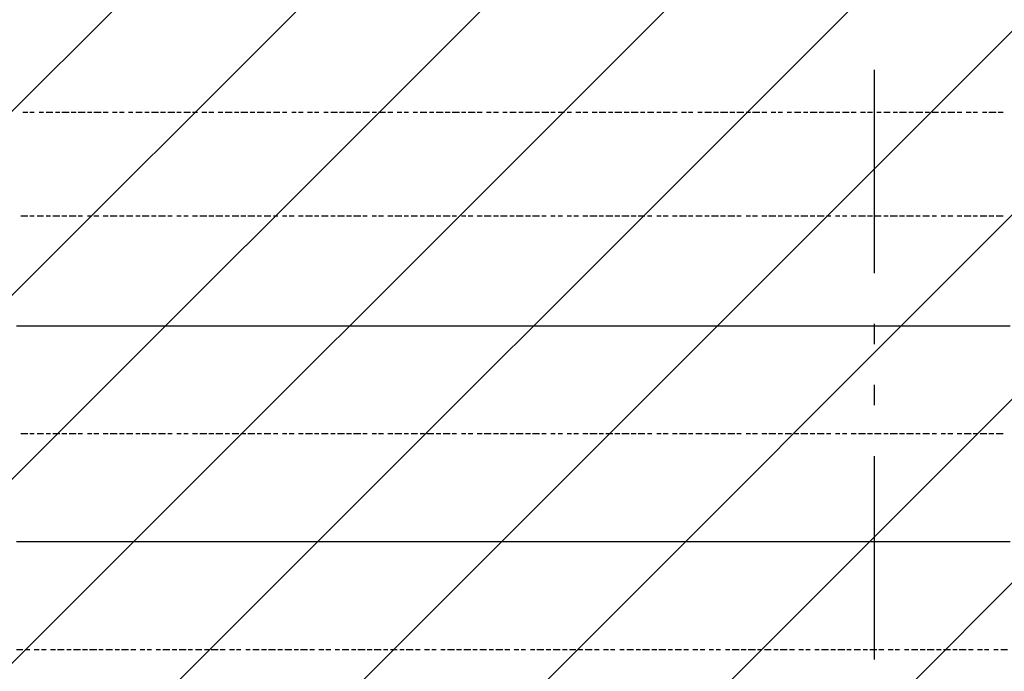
# Model space of a CAD drawing. Extents: x 997 to 109698, y 921 to 94021.
# Tile 497 of 656: x 15122 to 16938, y 48600 to 49802. Entities that reach past the tile are written whole.
import ezdxf

# ---------------------------------------------------------------- set-up
doc = ezdxf.new("R2010")
doc.units = 0
doc.header["$MEASUREMENT"] = 0
for name, color, linetype in [('12', 7, 'CONTINUOUS'), ('28', 7, 'CONTINUOUS'), ('40', 7, 'CONTINUOUS')]:
    doc.layers.add(name, color=color, linetype=linetype)

msp = doc.modelspace()

# ---------------------------------------------------------------- linework, layer by layer
at = {"layer": '12', "color": 1}
for p, q in [((15136.630503, 49630.563401), (15127.630503, 49630.563401)), ((15148.630503, 49630.563401), (15140.630503, 49630.563401)), ((15165.630503, 49630.563401), (15157.630503, 49630.563401)), ((15182.630503, 49630.563401), (15170.630503, 49630.563401)), ((15195.630503, 49630.563401), (15187.630503, 49630.563401)), ((15212.630503, 49630.563401), (15199.630503, 49630.563401)), ((15225.630503, 49630.563401), (15216.630503, 49630.563401)), ((15242.630503, 49630.563401), (15229.630503, 49630.563401)), ((15254.630503, 49630.563401), (15246.630503, 49630.563401)), ((15271.630503, 49630.563401), (15258.630503, 49630.563401)), ((15284.630503, 49630.563401), (15275.630503, 49630.563401)), ((15301.630503, 49630.563401), (15292.630503, 49630.563401)), ((15314.630503, 49630.563401), (15305.630503, 49630.563401)), ((15330.630503, 49630.563401), (15322.630503, 49630.563401)), ((15347.630503, 49630.563401), (15335.630503, 49630.563401)), ((15360.630503, 49630.563401), (15352.630503, 49630.563401)), ((15377.630503, 49630.563401), (15364.630503, 49630.563401)), ((15390.630503, 49630.563401), (15381.630503, 49630.563401)), ((15407.630503, 49630.563401), (15394.630503, 49630.563401)), ((15419.630503, 49630.563401), (15411.630503, 49630.563401)), ((15436.630503, 49630.563401), (15424.630503, 49630.563401)), ((15449.630503, 49630.563401), (15440.630503, 49630.563401)), ((15466.630503, 49630.563401), (15457.630503, 49630.563401)), ((15479.630503, 49630.563401), (15470.630503, 49630.563401)), ((15496.630503, 49630.563401), (15487.630503, 49630.563401)), ((15513.630503, 49630.563401), (15500.630503, 49630.563401)), ((15525.630503, 49630.563401), (15517.630503, 49630.563401)), ((15542.630503, 49630.563401), (15529.630503, 49630.563401)), ((15555.630503, 49630.563401), (15546.630503, 49630.563401)), ((15572.630503, 49630.563401), (15559.630503, 49630.563401)), ((15584.630503, 49630.563401), (15576.630503, 49630.563401)), ((15601.630503, 49630.563401), (15589.630503, 49630.563401)), ((15614.630503, 49630.563401), (15606.630503, 49630.563401)), ((15631.630503, 49630.563401), (15623.630503, 49630.563401)), ((15644.630503, 49630.563401), (15635.630503, 49630.563401)), ((15661.630503, 49630.563401), (15652.630503, 49630.563401)), ((15673.630503, 49630.563401), (15665.630503, 49630.563401)), ((15690.630503, 49630.563401), (15682.630503, 49630.563401)), ((15707.630503, 49630.563401), (15695.630503, 49630.563401)), ((15720.630503, 49630.563401), (15711.630503, 49630.563401)), ((15737.630503, 49630.563401), (15724.630503, 49630.563401)), ((15750.630503, 49630.563401), (15741.630503, 49630.563401)), ((15766.630503, 49630.563401), (15754.630503, 49630.563401)), ((15779.630503, 49630.563401), (15771.630503, 49630.563401)), ((15796.630503, 49630.563401), (15783.630503, 49630.563401)), ((15809.630503, 49630.563401), (15800.630503, 49630.563401)), ((15826.630503, 49630.563401), (15817.630503, 49630.563401)), ((15838.630503, 49630.563401), (15830.630503, 49630.563401)), ((15855.630503, 49630.563401), (15847.630503, 49630.563401)), ((15872.630503, 49630.563401), (15860.630503, 49630.563401)), ((15885.630503, 49630.563401), (15877.630503, 49630.563401)), ((15902.630503, 49630.563401), (15889.630503, 49630.563401)), ((15915.630503, 49630.563401), (15906.630503, 49630.563401)), ((15932.630503, 49630.563401), (15919.630503, 49630.563401)), ((15944.630503, 49630.563401), (15936.630503, 49630.563401)), ((15961.630503, 49630.563401), (15948.630503, 49630.563401)), ((15974.630503, 49630.563401), (15965.630503, 49630.563401)), ((15991.630503, 49630.563401), (15982.630503, 49630.563401)), ((16004.630503, 49630.563401), (15995.630503, 49630.563401)), ((16020.630503, 49630.563401), (16012.630503, 49630.563401)), ((16037.630503, 49630.563401), (16025.630503, 49630.563401)), ((16050.630503, 49630.563401), (16042.630503, 49630.563401)), ((16067.630503, 49630.563401), (16054.630503, 49630.563401)), ((16080.630503, 49630.563401), (16071.630503, 49630.563401)), ((16097.630503, 49630.563401), (16084.630503, 49630.563401)), ((16109.630503, 49630.563401), (16101.630503, 49630.563401)), ((16126.630503, 49630.563401), (16114.630503, 49630.563401)), ((16139.630503, 49630.563401), (16131.630503, 49630.563401)), ((16156.630503, 49630.563401), (16147.630503, 49630.563401)), ((16169.630503, 49630.563401), (16160.630503, 49630.563401)), ((16186.630503, 49630.563401), (16177.630503, 49630.563401)), ((16202.630503, 49630.563401), (16190.630503, 49630.563401)), ((16215.630503, 49630.563401), (16207.630503, 49630.563401)), ((16232.630503, 49630.563401), (16219.630503, 49630.563401)), ((16245.630503, 49630.563401), (16236.630503, 49630.563401)), ((16262.630503, 49630.563401), (16249.630503, 49630.563401)), ((16274.630503, 49630.563401), (16266.630503, 49630.563401)), ((16291.630503, 49630.563401), (16279.630503, 49630.563401)), ((16304.630503, 49630.563401), (16296.630503, 49630.563401)), ((16321.630503, 49630.563401), (16308.630503, 49630.563401)), ((16334.630503, 49630.563401), (16325.630503, 49630.563401)), ((16351.630503, 49630.563401), (16342.630503, 49630.563401)), ((16363.630503, 49630.563401), (16355.630503, 49630.563401)), ((16380.630503, 49630.563401), (16372.630503, 49630.563401)), ((16397.630503, 49630.563401), (16385.630503, 49630.563401)), ((16410.630503, 49630.563401), (16401.630503, 49630.563401)), ((16427.630503, 49630.563401), (16414.630503, 49630.563401)), ((16440.630503, 49630.563401), (16431.630503, 49630.563401)), ((16457.630503, 49630.563401), (16444.630503, 49630.563401)), ((16469.630503, 49630.563401), (16461.630503, 49630.563401)), ((16486.630503, 49630.563401), (16473.630503, 49630.563401)), ((16499.630503, 49630.563401), (16490.630503, 49630.563401)), ((16516.630503, 49630.563401), (16507.630503, 49630.563401)), ((16528.630503, 49630.563401), (16520.630503, 49630.563401)), ((16545.630503, 49630.563401), (16537.630503, 49630.563401)), ((16562.630503, 49630.563401), (16550.630503, 49630.563401)), ((16575.630503, 49630.563401), (16567.630503, 49630.563401)), ((16592.630503, 49630.563401), (16579.630503, 49630.563401)), ((16605.630503, 49630.563401), (16596.630503, 49630.563401)), ((16622.630503, 49630.563401), (16609.630503, 49630.563401)), ((16634.630503, 49630.563401), (16626.630503, 49630.563401)), ((16651.630503, 49630.563401), (16639.630503, 49630.563401)), ((16664.630503, 49630.563401), (16655.630503, 49630.563401)), ((16681.630503, 49630.563401), (16672.630503, 49630.563401)), ((16694.630503, 49630.563401), (16685.630503, 49630.563401)), ((16710.630503, 49630.563401), (16702.630503, 49630.563401)), ((16727.630503, 49630.563401), (16715.630503, 49630.563401)), ((16740.630503, 49630.563401), (16732.630503, 49630.563401)), ((16757.630503, 49630.563401), (16744.630503, 49630.563401)), ((16770.630503, 49630.563401), (16761.630503, 49630.563401)), ((16787.630503, 49630.563401), (16774.630503, 49630.563401)), ((16799.630503, 49630.563401), (16791.630503, 49630.563401)), ((16816.630503, 49630.563401), (16804.630503, 49630.563401)), ((16829.630503, 49630.563401), (16821.630503, 49630.563401)), ((16846.630503, 49630.563401), (16833.630503, 49630.563401)), ((16859.630503, 49630.563401), (16850.630503, 49630.563401)), ((16876.630503, 49630.563401), (16867.630503, 49630.563401)), ((16888.630503, 49630.563401), (16880.630503, 49630.563401)), ((16905.630503, 49630.563401), (16897.630503, 49630.563401)), ((16922.630503, 49630.563401), (16909.630503, 49630.563401)), ((16935.630503, 49630.563401), (16926.630503, 49630.563401)), ((15123.630503, 49440.563401), (15136.630503, 49440.563401)), ((15140.630503, 49440.563401), (15148.630503, 49440.563401)), ((15153.630503, 49440.563401), (15165.630503, 49440.563401)), ((15170.630503, 49440.563401), (15178.630503, 49440.563401)), ((15182.630503, 49440.563401), (15195.630503, 49440.563401)), ((15199.630503, 49440.563401), (15208.630503, 49440.563401)), ((15212.630503, 49440.563401), (15225.630503, 49440.563401)), ((15229.630503, 49440.563401), (15237.630503, 49440.563401)), ((15246.630503, 49440.563401), (15254.630503, 49440.563401)), ((15258.630503, 49440.563401), (15267.630503, 49440.563401)), ((15275.630503, 49440.563401), (15284.630503, 49440.563401)), ((15288.630503, 49440.563401), (15301.630503, 49440.563401)), ((15305.630503, 49440.563401), (15314.630503, 49440.563401)), ((15318.630503, 49440.563401), (15330.630503, 49440.563401)), ((15335.630503, 49440.563401), (15343.630503, 49440.563401)), ((15347.630503, 49440.563401), (15360.630503, 49440.563401)), ((15364.630503, 49440.563401), (15373.630503, 49440.563401)), ((15377.630503, 49440.563401), (15390.630503, 49440.563401)), ((15394.630503, 49440.563401), (15402.630503, 49440.563401)), ((15411.630503, 49440.563401), (15419.630503, 49440.563401)), ((15424.630503, 49440.563401), (15432.630503, 49440.563401)), ((15440.630503, 49440.563401), (15449.630503, 49440.563401)), ((15453.630503, 49440.563401), (15466.630503, 49440.563401)), ((15470.630503, 49440.563401), (15479.630503, 49440.563401)), ((15483.630503, 49440.563401), (15496.630503, 49440.563401)), ((15500.630503, 49440.563401), (15508.630503, 49440.563401)), ((15513.630503, 49440.563401), (15525.630503, 49440.563401)), ((15529.630503, 49440.563401), (15538.630503, 49440.563401)), ((15542.630503, 49440.563401), (15555.630503, 49440.563401)), ((15559.630503, 49440.563401), (15567.630503, 49440.563401)), ((15572.630503, 49440.563401), (15584.630503, 49440.563401)), ((15589.630503, 49440.563401), (15597.630503, 49440.563401)), ((15606.630503, 49440.563401), (15614.630503, 49440.563401)), ((15618.630503, 49440.563401), (15627.630503, 49440.563401)), ((15635.630503, 49440.563401), (15644.630503, 49440.563401)), ((15648.630503, 49440.563401), (15661.630503, 49440.563401)), ((15665.630503, 49440.563401), (15673.630503, 49440.563401)), ((15678.630503, 49440.563401), (15690.630503, 49440.563401)), ((15695.630503, 49440.563401), (15703.630503, 49440.563401)), ((15707.630503, 49440.563401), (15720.630503, 49440.563401)), ((15724.630503, 49440.563401), (15733.630503, 49440.563401)), ((15737.630503, 49440.563401), (15750.630503, 49440.563401)), ((15754.630503, 49440.563401), (15762.630503, 49440.563401)), ((15771.630503, 49440.563401), (15779.630503, 49440.563401)), ((15783.630503, 49440.563401), (15792.630503, 49440.563401)), ((15800.630503, 49440.563401), (15809.630503, 49440.563401)), ((15813.630503, 49440.563401), (15826.630503, 49440.563401)), ((15830.630503, 49440.563401), (15838.630503, 49440.563401)), ((15843.630503, 49440.563401), (15855.630503, 49440.563401)), ((15860.630503, 49440.563401), (15868.630503, 49440.563401)), ((15872.630503, 49440.563401), (15885.630503, 49440.563401)), ((15889.630503, 49440.563401), (15898.630503, 49440.563401)), ((15902.630503, 49440.563401), (15915.630503, 49440.563401)), ((15919.630503, 49440.563401), (15927.630503, 49440.563401)), ((15936.630503, 49440.563401), (15944.630503, 49440.563401)), ((15948.630503, 49440.563401), (15957.630503, 49440.563401)), ((15965.630503, 49440.563401), (15974.630503, 49440.563401)), ((15978.630503, 49440.563401), (15991.630503, 49440.563401)), ((15995.630503, 49440.563401), (16004.630503, 49440.563401)), ((16008.630503, 49440.563401), (16020.630503, 49440.563401)), ((16025.630503, 49440.563401), (16033.630503, 49440.563401)), ((16037.630503, 49440.563401), (16050.630503, 49440.563401)), ((16054.630503, 49440.563401), (16063.630503, 49440.563401)), ((16067.630503, 49440.563401), (16080.630503, 49440.563401)), ((16084.630503, 49440.563401), (16092.630503, 49440.563401)), ((16101.630503, 49440.563401), (16109.630503, 49440.563401)), ((16114.630503, 49440.563401), (16122.630503, 49440.563401)), ((16131.630503, 49440.563401), (16139.630503, 49440.563401)), ((16143.630503, 49440.563401), (16152.630503, 49440.563401)), ((16160.630503, 49440.563401), (16169.630503, 49440.563401)), ((16173.630503, 49440.563401), (16186.630503, 49440.563401)), ((16190.630503, 49440.563401), (16198.630503, 49440.563401)), ((16202.630503, 49440.563401), (16215.630503, 49440.563401)), ((16219.630503, 49440.563401), (16228.630503, 49440.563401)), ((16232.630503, 49440.563401), (16245.630503, 49440.563401)), ((16249.630503, 49440.563401), (16258.630503, 49440.563401)), ((16262.630503, 49440.563401), (16274.630503, 49440.563401)), ((16279.630503, 49440.563401), (16287.630503, 49440.563401)), ((16296.630503, 49440.563401), (16304.630503, 49440.563401)), ((16308.630503, 49440.563401), (16317.630503, 49440.563401)), ((16325.630503, 49440.563401), (16334.630503, 49440.563401)), ((16338.630503, 49440.563401), (16351.630503, 49440.563401)), ((16355.630503, 49440.563401), (16363.630503, 49440.563401)), ((16368.630503, 49440.563401), (16380.630503, 49440.563401)), ((16385.630503, 49440.563401), (16393.630503, 49440.563401)), ((16397.630503, 49440.563401), (16410.630503, 49440.563401)), ((16414.630503, 49440.563401), (16423.630503, 49440.563401)), ((16427.630503, 49440.563401), (16440.630503, 49440.563401)), ((16444.630503, 49440.563401), (16452.630503, 49440.563401)), ((16461.630503, 49440.563401), (16469.630503, 49440.563401)), ((16473.630503, 49440.563401), (16482.630503, 49440.563401)), ((16490.630503, 49440.563401), (16499.630503, 49440.563401)), ((16503.630503, 49440.563401), (16516.630503, 49440.563401)), ((16520.630503, 49440.563401), (16528.630503, 49440.563401)), ((16533.630503, 49440.563401), (16545.630503, 49440.563401)), ((16550.630503, 49440.563401), (16558.630503, 49440.563401)), ((16562.630503, 49440.563401), (16575.630503, 49440.563401)), ((16579.630503, 49440.563401), (16588.630503, 49440.563401)), ((16592.630503, 49440.563401), (16605.630503, 49440.563401)), ((16609.630503, 49440.563401), (16617.630503, 49440.563401)), ((16626.630503, 49440.563401), (16634.630503, 49440.563401)), ((16639.630503, 49440.563401), (16647.630503, 49440.563401)), ((16655.630503, 49440.563401), (16664.630503, 49440.563401)), ((16668.630503, 49440.563401), (16681.630503, 49440.563401)), ((16685.630503, 49440.563401), (16694.630503, 49440.563401)), ((16698.630503, 49440.563401), (16710.630503, 49440.563401)), ((16715.630503, 49440.563401), (16723.630503, 49440.563401)), ((16727.630503, 49440.563401), (16740.630503, 49440.563401)), ((16744.630503, 49440.563401), (16753.630503, 49440.563401)), ((16757.630503, 49440.563401), (16770.630503, 49440.563401)), ((16774.630503, 49440.563401), (16782.630503, 49440.563401)), ((16787.630503, 49440.563401), (16799.630503, 49440.563401)), ((16804.630503, 49440.563401), (16812.630503, 49440.563401)), ((16821.630503, 49440.563401), (16829.630503, 49440.563401)), ((16833.630503, 49440.563401), (16842.630503, 49440.563401)), ((16850.630503, 49440.563401), (16859.630503, 49440.563401)), ((16863.630503, 49440.563401), (16876.630503, 49440.563401)), ((16880.630503, 49440.563401), (16888.630503, 49440.563401)), ((16893.630503, 49440.563401), (16905.630503, 49440.563401)), ((16909.630503, 49440.563401), (16918.630503, 49440.563401)), ((16922.630503, 49440.563401), (16935.630503, 49440.563401)), ((15123.630503, 49038.563401), (15136.630503, 49038.563401)), ((15140.630503, 49038.563401), (15148.630503, 49038.563401)), ((15153.630503, 49038.563401), (15165.630503, 49038.563401)), ((15170.630503, 49038.563401), (15178.630503, 49038.563401)), ((15182.630503, 49038.563401), (15195.630503, 49038.563401)), ((15199.630503, 49038.563401), (15208.630503, 49038.563401)), ((15212.630503, 49038.563401), (15225.630503, 49038.563401)), ((15229.630503, 49038.563401), (15237.630503, 49038.563401)), ((15246.630503, 49038.563401), (15254.630503, 49038.563401)), ((15258.630503, 49038.563401), (15267.630503, 49038.563401)), ((15275.630503, 49038.563401), (15284.630503, 49038.563401)), ((15288.630503, 49038.563401), (15301.630503, 49038.563401)), ((15305.630503, 49038.563401), (15314.630503, 49038.563401)), ((15318.630503, 49038.563401), (15330.630503, 49038.563401)), ((15335.630503, 49038.563401), (15343.630503, 49038.563401)), ((15347.630503, 49038.563401), (15360.630503, 49038.563401)), ((15364.630503, 49038.563401), (15373.630503, 49038.563401)), ((15377.630503, 49038.563401), (15390.630503, 49038.563401)), ((15394.630503, 49038.563401), (15402.630503, 49038.563401)), ((15411.630503, 49038.563401), (15419.630503, 49038.563401)), ((15424.630503, 49038.563401), (15432.630503, 49038.563401)), ((15440.630503, 49038.563401), (15449.630503, 49038.563401)), ((15453.630503, 49038.563401), (15466.630503, 49038.563401)), ((15470.630503, 49038.563401), (15479.630503, 49038.563401)), ((15483.630503, 49038.563401), (15496.630503, 49038.563401)), ((15500.630503, 49038.563401), (15508.630503, 49038.563401)), ((15513.630503, 49038.563401), (15525.630503, 49038.563401)), ((15529.630503, 49038.563401), (15538.630503, 49038.563401)), ((15542.630503, 49038.563401), (15555.630503, 49038.563401)), ((15559.630503, 49038.563401), (15567.630503, 49038.563401)), ((15572.630503, 49038.563401), (15584.630503, 49038.563401)), ((15589.630503, 49038.563401), (15597.630503, 49038.563401)), ((15606.630503, 49038.563401), (15614.630503, 49038.563401)), ((15618.630503, 49038.563401), (15627.630503, 49038.563401)), ((15635.630503, 49038.563401), (15644.630503, 49038.563401)), ((15648.630503, 49038.563401), (15661.630503, 49038.563401)), ((15665.630503, 49038.563401), (15673.630503, 49038.563401)), ((15678.630503, 49038.563401), (15690.630503, 49038.563401)), ((15695.630503, 49038.563401), (15703.630503, 49038.563401)), ((15707.630503, 49038.563401), (15720.630503, 49038.563401)), ((15724.630503, 49038.563401), (15733.630503, 49038.563401)), ((15737.630503, 49038.563401), (15750.630503, 49038.563401)), ((15754.630503, 49038.563401), (15762.630503, 49038.563401)), ((15771.630503, 49038.563401), (15779.630503, 49038.563401)), ((15783.630503, 49038.563401), (15792.630503, 49038.563401)), ((15800.630503, 49038.563401), (15809.630503, 49038.563401)), ((15813.630503, 49038.563401), (15826.630503, 49038.563401)), ((15830.630503, 49038.563401), (15838.630503, 49038.563401)), ((15843.630503, 49038.563401), (15855.630503, 49038.563401)), ((15860.630503, 49038.563401), (15868.630503, 49038.563401)), ((15872.630503, 49038.563401), (15885.630503, 49038.563401)), ((15889.630503, 49038.563401), (15898.630503, 49038.563401)), ((15902.630503, 49038.563401), (15915.630503, 49038.563401)), ((15919.630503, 49038.563401), (15927.630503, 49038.563401)), ((15936.630503, 49038.563401), (15944.630503, 49038.563401)), ((15948.630503, 49038.563401), (15957.630503, 49038.563401)), ((15965.630503, 49038.563401), (15974.630503, 49038.563401)), ((15978.630503, 49038.563401), (15991.630503, 49038.563401)), ((15995.630503, 49038.563401), (16004.630503, 49038.563401)), ((16008.630503, 49038.563401), (16020.630503, 49038.563401)), ((16025.630503, 49038.563401), (16033.630503, 49038.563401)), ((16037.630503, 49038.563401), (16050.630503, 49038.563401)), ((16054.630503, 49038.563401), (16063.630503, 49038.563401)), ((16067.630503, 49038.563401), (16080.630503, 49038.563401)), ((16084.630503, 49038.563401), (16092.630503, 49038.563401)), ((16101.630503, 49038.563401), (16109.630503, 49038.563401)), ((16114.630503, 49038.563401), (16122.630503, 49038.563401)), ((16131.630503, 49038.563401), (16139.630503, 49038.563401)), ((16143.630503, 49038.563401), (16152.630503, 49038.563401)), ((16160.630503, 49038.563401), (16169.630503, 49038.563401)), ((16173.630503, 49038.563401), (16186.630503, 49038.563401)), ((16190.630503, 49038.563401), (16198.630503, 49038.563401)), ((16202.630503, 49038.563401), (16215.630503, 49038.563401)), ((16219.630503, 49038.563401), (16228.630503, 49038.563401)), ((16232.630503, 49038.563401), (16245.630503, 49038.563401)), ((16249.630503, 49038.563401), (16258.630503, 49038.563401)), ((16262.630503, 49038.563401), (16274.630503, 49038.563401)), ((16279.630503, 49038.563401), (16287.630503, 49038.563401)), ((16296.630503, 49038.563401), (16304.630503, 49038.563401)), ((16308.630503, 49038.563401), (16317.630503, 49038.563401)), ((16325.630503, 49038.563401), (16334.630503, 49038.563401)), ((16338.630503, 49038.563401), (16351.630503, 49038.563401)), ((16355.630503, 49038.563401), (16363.630503, 49038.563401)), ((16368.630503, 49038.563401), (16380.630503, 49038.563401)), ((16385.630503, 49038.563401), (16393.630503, 49038.563401)), ((16397.630503, 49038.563401), (16410.630503, 49038.563401)), ((16414.630503, 49038.563401), (16423.630503, 49038.563401)), ((16427.630503, 49038.563401), (16440.630503, 49038.563401)), ((16444.630503, 49038.563401), (16452.630503, 49038.563401)), ((16461.630503, 49038.563401), (16469.630503, 49038.563401)), ((16473.630503, 49038.563401), (16482.630503, 49038.563401)), ((16490.630503, 49038.563401), (16499.630503, 49038.563401)), ((16503.630503, 49038.563401), (16516.630503, 49038.563401)), ((16520.630503, 49038.563401), (16528.630503, 49038.563401)), ((16533.630503, 49038.563401), (16545.630503, 49038.563401)), ((16550.630503, 49038.563401), (16558.630503, 49038.563401)), ((16562.630503, 49038.563401), (16575.630503, 49038.563401)), ((16579.630503, 49038.563401), (16588.630503, 49038.563401)), ((16592.630503, 49038.563401), (16605.630503, 49038.563401)), ((16609.630503, 49038.563401), (16617.630503, 49038.563401)), ((16626.630503, 49038.563401), (16634.630503, 49038.563401)), ((16639.630503, 49038.563401), (16647.630503, 49038.563401)), ((16655.630503, 49038.563401), (16664.630503, 49038.563401)), ((16668.630503, 49038.563401), (16681.630503, 49038.563401)), ((16685.630503, 49038.563401), (16694.630503, 49038.563401)), ((16698.630503, 49038.563401), (16710.630503, 49038.563401)), ((16715.630503, 49038.563401), (16723.630503, 49038.563401)), ((16727.630503, 49038.563401), (16740.630503, 49038.563401)), ((16744.630503, 49038.563401), (16753.630503, 49038.563401)), ((16757.630503, 49038.563401), (16770.630503, 49038.563401)), ((16774.630503, 49038.563401), (16782.630503, 49038.563401)), ((16787.630503, 49038.563401), (16799.630503, 49038.563401)), ((16804.630503, 49038.563401), (16812.630503, 49038.563401)), ((16821.630503, 49038.563401), (16829.630503, 49038.563401)), ((16833.630503, 49038.563401), (16842.630503, 49038.563401)), ((16850.630503, 49038.563401), (16859.630503, 49038.563401)), ((16863.630503, 49038.563401), (16876.630503, 49038.563401)), ((16880.630503, 49038.563401), (16888.630503, 49038.563401)), ((16893.630503, 49038.563401), (16905.630503, 49038.563401)), ((16909.630503, 49038.563401), (16918.630503, 49038.563401)), ((16922.630503, 49038.563401), (16935.630503, 49038.563401)), ((15115.630503, 48640.563401), (15127.630503, 48640.563401)), ((15131.630503, 48640.563401), (15140.630503, 48640.563401)), ((15148.630503, 48640.563401), (15157.630503, 48640.563401)), ((15161.630503, 48640.563401), (15170.630503, 48640.563401)), ((15178.630503, 48640.563401), (15187.630503, 48640.563401)), ((15191.630503, 48640.563401), (15203.630503, 48640.563401)), ((15208.630503, 48640.563401), (15216.630503, 48640.563401)), ((15220.630503, 48640.563401), (15233.630503, 48640.563401)), ((15237.630503, 48640.563401), (15246.630503, 48640.563401)), ((15250.630503, 48640.563401), (15263.630503, 48640.563401)), ((15267.630503, 48640.563401), (15275.630503, 48640.563401)), ((15280.630503, 48640.563401), (15292.630503, 48640.563401)), ((15297.630503, 48640.563401), (15305.630503, 48640.563401)), ((15309.630503, 48640.563401), (15322.630503, 48640.563401)), ((15326.630503, 48640.563401), (15335.630503, 48640.563401)), ((15343.630503, 48640.563401), (15352.630503, 48640.563401)), ((15356.630503, 48640.563401), (15364.630503, 48640.563401)), ((15373.630503, 48640.563401), (15381.630503, 48640.563401)), ((15385.630503, 48640.563401), (15398.630503, 48640.563401)), ((15402.630503, 48640.563401), (15411.630503, 48640.563401)), ((15415.630503, 48640.563401), (15428.630503, 48640.563401)), ((15432.630503, 48640.563401), (15440.630503, 48640.563401)), ((15445.630503, 48640.563401), (15457.630503, 48640.563401)), ((15462.630503, 48640.563401), (15470.630503, 48640.563401)), ((15474.630503, 48640.563401), (15487.630503, 48640.563401)), ((15491.630503, 48640.563401), (15500.630503, 48640.563401)), ((15508.630503, 48640.563401), (15517.630503, 48640.563401)), ((15521.630503, 48640.563401), (15529.630503, 48640.563401)), ((15538.630503, 48640.563401), (15546.630503, 48640.563401)), ((15551.630503, 48640.563401), (15563.630503, 48640.563401)), ((15567.630503, 48640.563401), (15576.630503, 48640.563401)), ((15580.630503, 48640.563401), (15593.630503, 48640.563401)), ((15597.630503, 48640.563401), (15606.630503, 48640.563401)), ((15610.630503, 48640.563401), (15623.630503, 48640.563401)), ((15627.630503, 48640.563401), (15635.630503, 48640.563401)), ((15639.630503, 48640.563401), (15652.630503, 48640.563401)), ((15656.630503, 48640.563401), (15665.630503, 48640.563401)), ((15673.630503, 48640.563401), (15682.630503, 48640.563401)), ((15686.630503, 48640.563401), (15695.630503, 48640.563401)), ((15703.630503, 48640.563401), (15711.630503, 48640.563401)), ((15716.630503, 48640.563401), (15728.630503, 48640.563401)), ((15733.630503, 48640.563401), (15741.630503, 48640.563401)), ((15745.630503, 48640.563401), (15758.630503, 48640.563401)), ((15762.630503, 48640.563401), (15771.630503, 48640.563401)), ((15775.630503, 48640.563401), (15788.630503, 48640.563401)), ((15792.630503, 48640.563401), (15800.630503, 48640.563401)), ((15805.630503, 48640.563401), (15817.630503, 48640.563401)), ((15822.630503, 48640.563401), (15830.630503, 48640.563401)), ((15834.630503, 48640.563401), (15847.630503, 48640.563401)), ((15851.630503, 48640.563401), (15860.630503, 48640.563401)), ((15868.630503, 48640.563401), (15877.630503, 48640.563401)), ((15881.630503, 48640.563401), (15889.630503, 48640.563401)), ((15898.630503, 48640.563401), (15906.630503, 48640.563401)), ((15910.630503, 48640.563401), (15923.630503, 48640.563401)), ((15927.630503, 48640.563401), (15936.630503, 48640.563401)), ((15940.630503, 48640.563401), (15953.630503, 48640.563401)), ((15957.630503, 48640.563401), (15965.630503, 48640.563401)), ((15970.630503, 48640.563401), (15982.630503, 48640.563401)), ((15987.630503, 48640.563401), (15995.630503, 48640.563401)), ((15999.630503, 48640.563401), (16012.630503, 48640.563401)), ((16016.630503, 48640.563401), (16025.630503, 48640.563401)), ((16033.630503, 48640.563401), (16042.630503, 48640.563401)), ((16046.630503, 48640.563401), (16054.630503, 48640.563401)), ((16063.630503, 48640.563401), (16071.630503, 48640.563401)), ((16075.630503, 48640.563401), (16088.630503, 48640.563401)), ((16092.630503, 48640.563401), (16101.630503, 48640.563401)), ((16105.630503, 48640.563401), (16118.630503, 48640.563401)), ((16122.630503, 48640.563401), (16131.630503, 48640.563401)), ((16135.630503, 48640.563401), (16147.630503, 48640.563401)), ((16152.630503, 48640.563401), (16160.630503, 48640.563401)), ((16164.630503, 48640.563401), (16177.630503, 48640.563401)), ((16181.630503, 48640.563401), (16190.630503, 48640.563401)), ((16198.630503, 48640.563401), (16207.630503, 48640.563401)), ((16211.630503, 48640.563401), (16219.630503, 48640.563401)), ((16228.630503, 48640.563401), (16236.630503, 48640.563401)), ((16241.630503, 48640.563401), (16253.630503, 48640.563401)), ((16258.630503, 48640.563401), (16266.630503, 48640.563401)), ((16270.630503, 48640.563401), (16283.630503, 48640.563401)), ((16287.630503, 48640.563401), (16296.630503, 48640.563401)), ((16300.630503, 48640.563401), (16313.630503, 48640.563401)), ((16317.630503, 48640.563401), (16325.630503, 48640.563401)), ((16330.630503, 48640.563401), (16342.630503, 48640.563401)), ((16346.630503, 48640.563401), (16355.630503, 48640.563401)), ((16363.630503, 48640.563401), (16372.630503, 48640.563401)), ((16376.630503, 48640.563401), (16385.630503, 48640.563401)), ((16393.630503, 48640.563401), (16401.630503, 48640.563401)), ((16406.630503, 48640.563401), (16414.630503, 48640.563401)), ((16423.630503, 48640.563401), (16431.630503, 48640.563401)), ((16435.630503, 48640.563401), (16448.630503, 48640.563401)), ((16452.630503, 48640.563401), (16461.630503, 48640.563401)), ((16465.630503, 48640.563401), (16478.630503, 48640.563401)), ((16482.630503, 48640.563401), (16490.630503, 48640.563401)), ((16495.630503, 48640.563401), (16507.630503, 48640.563401)), ((16512.630503, 48640.563401), (16520.630503, 48640.563401)), ((16524.630503, 48640.563401), (16537.630503, 48640.563401)), ((16541.630503, 48640.563401), (16550.630503, 48640.563401)), ((16558.630503, 48640.563401), (16567.630503, 48640.563401)), ((16571.630503, 48640.563401), (16579.630503, 48640.563401)), ((16588.630503, 48640.563401), (16596.630503, 48640.563401)), ((16600.630503, 48640.563401), (16613.630503, 48640.563401)), ((16617.630503, 48640.563401), (16626.630503, 48640.563401)), ((16630.630503, 48640.563401), (16643.630503, 48640.563401)), ((16647.630503, 48640.563401), (16655.630503, 48640.563401)), ((16660.630503, 48640.563401), (16672.630503, 48640.563401)), ((16677.630503, 48640.563401), (16685.630503, 48640.563401)), ((16689.630503, 48640.563401), (16702.630503, 48640.563401)), ((16706.630503, 48640.563401), (16715.630503, 48640.563401)), ((16723.630503, 48640.563401), (16732.630503, 48640.563401)), ((16736.630503, 48640.563401), (16744.630503, 48640.563401)), ((16753.630503, 48640.563401), (16761.630503, 48640.563401)), ((16766.630503, 48640.563401), (16778.630503, 48640.563401)), ((16782.630503, 48640.563401), (16791.630503, 48640.563401)), ((16795.630503, 48640.563401), (16808.630503, 48640.563401)), ((16812.630503, 48640.563401), (16821.630503, 48640.563401)), ((16825.630503, 48640.563401), (16838.630503, 48640.563401)), ((16842.630503, 48640.563401), (16850.630503, 48640.563401)), ((16854.630503, 48640.563401), (16867.630503, 48640.563401)), ((16871.630503, 48640.563401), (16880.630503, 48640.563401)), ((16888.630503, 48640.563401), (16897.630503, 48640.563401)), ((16901.630503, 48640.563401), (16909.630503, 48640.563401)), ((16918.630503, 48640.563401), (16926.630503, 48640.563401)), ((16931.630503, 48640.563401), (16943.630503, 48640.563401))]:
    msp.add_line(p, q, dxfattribs=at)
at = {"layer": '12', "color": 5}
for p, q in [((15115.630503, 49237.563401), (15127.630503, 49237.563401)), ((15127.630503, 49237.563401), (15136.630503, 49237.563401)), ((15136.630503, 49237.563401), (15148.630503, 49237.563401)), ((15148.630503, 49237.563401), (15157.630503, 49237.563401)), ((15157.630503, 49237.563401), (15165.630503, 49237.563401)), ((15165.630503, 49237.563401), (15178.630503, 49237.563401)), ((15178.630503, 49237.563401), (15187.630503, 49237.563401)), ((15187.630503, 49237.563401), (15195.630503, 49237.563401)), ((15195.630503, 49237.563401), (15208.630503, 49237.563401)), ((15208.630503, 49237.563401), (15216.630503, 49237.563401)), ((15216.630503, 49237.563401), (15225.630503, 49237.563401)), ((15225.630503, 49237.563401), (15237.630503, 49237.563401)), ((15237.630503, 49237.563401), (15246.630503, 49237.563401)), ((15246.630503, 49237.563401), (15254.630503, 49237.563401)), ((15254.630503, 49237.563401), (15267.630503, 49237.563401)), ((15267.630503, 49237.563401), (15275.630503, 49237.563401)), ((15275.630503, 49237.563401), (15288.630503, 49237.563401)), ((15288.630503, 49237.563401), (15297.630503, 49237.563401)), ((15297.630503, 49237.563401), (15305.630503, 49237.563401)), ((15305.630503, 49237.563401), (15318.630503, 49237.563401)), ((15318.630503, 49237.563401), (15326.630503, 49237.563401)), ((15326.630503, 49237.563401), (15335.630503, 49237.563401)), ((15335.630503, 49237.563401), (15347.630503, 49237.563401)), ((15347.630503, 49237.563401), (15356.630503, 49237.563401)), ((15356.630503, 49237.563401), (15364.630503, 49237.563401)), ((15364.630503, 49237.563401), (15377.630503, 49237.563401)), ((15377.630503, 49237.563401), (15385.630503, 49237.563401)), ((15385.630503, 49237.563401), (15398.630503, 49237.563401)), ((15398.630503, 49237.563401), (15407.630503, 49237.563401)), ((15407.630503, 49237.563401), (15415.630503, 49237.563401)), ((15415.630503, 49237.563401), (15428.630503, 49237.563401)), ((15428.630503, 49237.563401), (15436.630503, 49237.563401)), ((15436.630503, 49237.563401), (15445.630503, 49237.563401)), ((15445.630503, 49237.563401), (15457.630503, 49237.563401)), ((15457.630503, 49237.563401), (15466.630503, 49237.563401)), ((15466.630503, 49237.563401), (15474.630503, 49237.563401)), ((15474.630503, 49237.563401), (15487.630503, 49237.563401)), ((15487.630503, 49237.563401), (15496.630503, 49237.563401)), ((15496.630503, 49237.563401), (15508.630503, 49237.563401)), ((15508.630503, 49237.563401), (15517.630503, 49237.563401)), ((15517.630503, 49237.563401), (15525.630503, 49237.563401)), ((15525.630503, 49237.563401), (15538.630503, 49237.563401)), ((15538.630503, 49237.563401), (15546.630503, 49237.563401)), ((15546.630503, 49237.563401), (15555.630503, 49237.563401)), ((15555.630503, 49237.563401), (15567.630503, 49237.563401)), ((15567.630503, 49237.563401), (15576.630503, 49237.563401)), ((15576.630503, 49237.563401), (15584.630503, 49237.563401)), ((15584.630503, 49237.563401), (15597.630503, 49237.563401)), ((15597.630503, 49237.563401), (15606.630503, 49237.563401)), ((15606.630503, 49237.563401), (15618.630503, 49237.563401)), ((15618.630503, 49237.563401), (15627.630503, 49237.563401)), ((15627.630503, 49237.563401), (15635.630503, 49237.563401)), ((15635.630503, 49237.563401), (15648.630503, 49237.563401)), ((15648.630503, 49237.563401), (15656.630503, 49237.563401)), ((15656.630503, 49237.563401), (15665.630503, 49237.563401)), ((15665.630503, 49237.563401), (15678.630503, 49237.563401)), ((15678.630503, 49237.563401), (15686.630503, 49237.563401)), ((15686.630503, 49237.563401), (15695.630503, 49237.563401)), ((15695.630503, 49237.563401), (15707.630503, 49237.563401)), ((15707.630503, 49237.563401), (15716.630503, 49237.563401)), ((15716.630503, 49237.563401), (15728.630503, 49237.563401)), ((15728.630503, 49237.563401), (15737.630503, 49237.563401)), ((15737.630503, 49237.563401), (15745.630503, 49237.563401)), ((15745.630503, 49237.563401), (15758.630503, 49237.563401)), ((15758.630503, 49237.563401), (15766.630503, 49237.563401)), ((15766.630503, 49237.563401), (15775.630503, 49237.563401)), ((15775.630503, 49237.563401), (15788.630503, 49237.563401)), ((15788.630503, 49237.563401), (15796.630503, 49237.563401)), ((15796.630503, 49237.563401), (15805.630503, 49237.563401)), ((15805.630503, 49237.563401), (15817.630503, 49237.563401)), ((15817.630503, 49237.563401), (15826.630503, 49237.563401)), ((15826.630503, 49237.563401), (15834.630503, 49237.563401)), ((15834.630503, 49237.563401), (15847.630503, 49237.563401)), ((15847.630503, 49237.563401), (15855.630503, 49237.563401)), ((15855.630503, 49237.563401), (15868.630503, 49237.563401)), ((15868.630503, 49237.563401), (15877.630503, 49237.563401)), ((15877.630503, 49237.563401), (15885.630503, 49237.563401)), ((15885.630503, 49237.563401), (15898.630503, 49237.563401)), ((15898.630503, 49237.563401), (15906.630503, 49237.563401)), ((15906.630503, 49237.563401), (15915.630503, 49237.563401)), ((15915.630503, 49237.563401), (15927.630503, 49237.563401)), ((15927.630503, 49237.563401), (15936.630503, 49237.563401)), ((15936.630503, 49237.563401), (15944.630503, 49237.563401)), ((15944.630503, 49237.563401), (15957.630503, 49237.563401)), ((15957.630503, 49237.563401), (15965.630503, 49237.563401)), ((15965.630503, 49237.563401), (15978.630503, 49237.563401)), ((15978.630503, 49237.563401), (15987.630503, 49237.563401)), ((15987.630503, 49237.563401), (15995.630503, 49237.563401)), ((15995.630503, 49237.563401), (16008.630503, 49237.563401)), ((16008.630503, 49237.563401), (16016.630503, 49237.563401)), ((16016.630503, 49237.563401), (16025.630503, 49237.563401)), ((16025.630503, 49237.563401), (16037.630503, 49237.563401)), ((16037.630503, 49237.563401), (16046.630503, 49237.563401)), ((16046.630503, 49237.563401), (16054.630503, 49237.563401)), ((16054.630503, 49237.563401), (16067.630503, 49237.563401)), ((16067.630503, 49237.563401), (16075.630503, 49237.563401)), ((16075.630503, 49237.563401), (16088.630503, 49237.563401)), ((16088.630503, 49237.563401), (16097.630503, 49237.563401)), ((16097.630503, 49237.563401), (16105.630503, 49237.563401)), ((16105.630503, 49237.563401), (16118.630503, 49237.563401)), ((16118.630503, 49237.563401), (16126.630503, 49237.563401)), ((16126.630503, 49237.563401), (16135.630503, 49237.563401)), ((16135.630503, 49237.563401), (16147.630503, 49237.563401)), ((16147.630503, 49237.563401), (16156.630503, 49237.563401)), ((16156.630503, 49237.563401), (16164.630503, 49237.563401)), ((16164.630503, 49237.563401), (16177.630503, 49237.563401)), ((16177.630503, 49237.563401), (16186.630503, 49237.563401)), ((16186.630503, 49237.563401), (16198.630503, 49237.563401)), ((16198.630503, 49237.563401), (16207.630503, 49237.563401)), ((16207.630503, 49237.563401), (16215.630503, 49237.563401)), ((16215.630503, 49237.563401), (16228.630503, 49237.563401)), ((16228.630503, 49237.563401), (16236.630503, 49237.563401)), ((16236.630503, 49237.563401), (16245.630503, 49237.563401)), ((16245.630503, 49237.563401), (16258.630503, 49237.563401)), ((16258.630503, 49237.563401), (16266.630503, 49237.563401)), ((16266.630503, 49237.563401), (16274.630503, 49237.563401)), ((16274.630503, 49237.563401), (16287.630503, 49237.563401)), ((16287.630503, 49237.563401), (16296.630503, 49237.563401)), ((16296.630503, 49237.563401), (16308.630503, 49237.563401)), ((16308.630503, 49237.563401), (16317.630503, 49237.563401)), ((16317.630503, 49237.563401), (16325.630503, 49237.563401)), ((16325.630503, 49237.563401), (16338.630503, 49237.563401)), ((16338.630503, 49237.563401), (16346.630503, 49237.563401)), ((16346.630503, 49237.563401), (16355.630503, 49237.563401)), ((16355.630503, 49237.563401), (16368.630503, 49237.563401)), ((16368.630503, 49237.563401), (16376.630503, 49237.563401)), ((16376.630503, 49237.563401), (16385.630503, 49237.563401)), ((16385.630503, 49237.563401), (16397.630503, 49237.563401)), ((16397.630503, 49237.563401), (16406.630503, 49237.563401)), ((16406.630503, 49237.563401), (16414.630503, 49237.563401)), ((16414.630503, 49237.563401), (16427.630503, 49237.563401)), ((16427.630503, 49237.563401), (16435.630503, 49237.563401)), ((16435.630503, 49237.563401), (16448.630503, 49237.563401)), ((16448.630503, 49237.563401), (16457.630503, 49237.563401)), ((16457.630503, 49237.563401), (16465.630503, 49237.563401)), ((16465.630503, 49237.563401), (16478.630503, 49237.563401)), ((16478.630503, 49237.563401), (16486.630503, 49237.563401)), ((16486.630503, 49237.563401), (16495.630503, 49237.563401)), ((16495.630503, 49237.563401), (16507.630503, 49237.563401)), ((16507.630503, 49237.563401), (16516.630503, 49237.563401)), ((16516.630503, 49237.563401), (16524.630503, 49237.563401)), ((16524.630503, 49237.563401), (16537.630503, 49237.563401)), ((16537.630503, 49237.563401), (16545.630503, 49237.563401)), ((16545.630503, 49237.563401), (16558.630503, 49237.563401)), ((16558.630503, 49237.563401), (16567.630503, 49237.563401)), ((16567.630503, 49237.563401), (16575.630503, 49237.563401)), ((16575.630503, 49237.563401), (16588.630503, 49237.563401)), ((16588.630503, 49237.563401), (16596.630503, 49237.563401)), ((16596.630503, 49237.563401), (16605.630503, 49237.563401)), ((16605.630503, 49237.563401), (16617.630503, 49237.563401)), ((16617.630503, 49237.563401), (16626.630503, 49237.563401)), ((16626.630503, 49237.563401), (16634.630503, 49237.563401)), ((16634.630503, 49237.563401), (16647.630503, 49237.563401)), ((16647.630503, 49237.563401), (16655.630503, 49237.563401)), ((16655.630503, 49237.563401), (16668.630503, 49237.563401)), ((16668.630503, 49237.563401), (16677.630503, 49237.563401)), ((16677.630503, 49237.563401), (16685.630503, 49237.563401)), ((16685.630503, 49237.563401), (16698.630503, 49237.563401)), ((16698.630503, 49237.563401), (16706.630503, 49237.563401)), ((16706.630503, 49237.563401), (16715.630503, 49237.563401)), ((16715.630503, 49237.563401), (16727.630503, 49237.563401)), ((16727.630503, 49237.563401), (16736.630503, 49237.563401)), ((16736.630503, 49237.563401), (16744.630503, 49237.563401)), ((16744.630503, 49237.563401), (16757.630503, 49237.563401)), ((16757.630503, 49237.563401), (16766.630503, 49237.563401)), ((16766.630503, 49237.563401), (16778.630503, 49237.563401)), ((16778.630503, 49237.563401), (16787.630503, 49237.563401)), ((16787.630503, 49237.563401), (16795.630503, 49237.563401)), ((16795.630503, 49237.563401), (16808.630503, 49237.563401)), ((16808.630503, 49237.563401), (16816.630503, 49237.563401)), ((16816.630503, 49237.563401), (16825.630503, 49237.563401)), ((16825.630503, 49237.563401), (16838.630503, 49237.563401)), ((16838.630503, 49237.563401), (16846.630503, 49237.563401)), ((16846.630503, 49237.563401), (16854.630503, 49237.563401)), ((16854.630503, 49237.563401), (16867.630503, 49237.563401)), ((16867.630503, 49237.563401), (16876.630503, 49237.563401)), ((16876.630503, 49237.563401), (16888.630503, 49237.563401)), ((16888.630503, 49237.563401), (16897.630503, 49237.563401)), ((16897.630503, 49237.563401), (16905.630503, 49237.563401)), ((16905.630503, 49237.563401), (16918.630503, 49237.563401)), ((16918.630503, 49237.563401), (16926.630503, 49237.563401)), ((16926.630503, 49237.563401), (16935.630503, 49237.563401)), ((16935.630503, 49237.563401), (16948.630503, 49237.563401)), ((15115.630503, 48839.563401), (15127.630503, 48839.563401)), ((15127.630503, 48839.563401), (15136.630503, 48839.563401)), ((15136.630503, 48839.563401), (15148.630503, 48839.563401)), ((15148.630503, 48839.563401), (15157.630503, 48839.563401)), ((15157.630503, 48839.563401), (15165.630503, 48839.563401)), ((15165.630503, 48839.563401), (15178.630503, 48839.563401)), ((15178.630503, 48839.563401), (15187.630503, 48839.563401)), ((15187.630503, 48839.563401), (15195.630503, 48839.563401)), ((15195.630503, 48839.563401), (15208.630503, 48839.563401)), ((15208.630503, 48839.563401), (15216.630503, 48839.563401)), ((15216.630503, 48839.563401), (15225.630503, 48839.563401)), ((15225.630503, 48839.563401), (15237.630503, 48839.563401)), ((15237.630503, 48839.563401), (15246.630503, 48839.563401)), ((15246.630503, 48839.563401), (15254.630503, 48839.563401)), ((15254.630503, 48839.563401), (15267.630503, 48839.563401)), ((15267.630503, 48839.563401), (15275.630503, 48839.563401)), ((15275.630503, 48839.563401), (15288.630503, 48839.563401)), ((15288.630503, 48839.563401), (15297.630503, 48839.563401)), ((15297.630503, 48839.563401), (15305.630503, 48839.563401)), ((15305.630503, 48839.563401), (15318.630503, 48839.563401)), ((15318.630503, 48839.563401), (15326.630503, 48839.563401)), ((15326.630503, 48839.563401), (15335.630503, 48839.563401)), ((15335.630503, 48839.563401), (15347.630503, 48839.563401)), ((15347.630503, 48839.563401), (15356.630503, 48839.563401)), ((15356.630503, 48839.563401), (15364.630503, 48839.563401)), ((15364.630503, 48839.563401), (15377.630503, 48839.563401)), ((15377.630503, 48839.563401), (15385.630503, 48839.563401)), ((15385.630503, 48839.563401), (15398.630503, 48839.563401)), ((15398.630503, 48839.563401), (15407.630503, 48839.563401)), ((15407.630503, 48839.563401), (15415.630503, 48839.563401)), ((15415.630503, 48839.563401), (15428.630503, 48839.563401)), ((15428.630503, 48839.563401), (15436.630503, 48839.563401)), ((15436.630503, 48839.563401), (15445.630503, 48839.563401)), ((15445.630503, 48839.563401), (15457.630503, 48839.563401)), ((15457.630503, 48839.563401), (15466.630503, 48839.563401)), ((15466.630503, 48839.563401), (15474.630503, 48839.563401)), ((15474.630503, 48839.563401), (15487.630503, 48839.563401)), ((15487.630503, 48839.563401), (15496.630503, 48839.563401)), ((15496.630503, 48839.563401), (15508.630503, 48839.563401)), ((15508.630503, 48839.563401), (15517.630503, 48839.563401)), ((15517.630503, 48839.563401), (15525.630503, 48839.563401)), ((15525.630503, 48839.563401), (15538.630503, 48839.563401)), ((15538.630503, 48839.563401), (15546.630503, 48839.563401)), ((15546.630503, 48839.563401), (15555.630503, 48839.563401)), ((15555.630503, 48839.563401), (15567.630503, 48839.563401)), ((15567.630503, 48839.563401), (15576.630503, 48839.563401)), ((15576.630503, 48839.563401), (15584.630503, 48839.563401)), ((15584.630503, 48839.563401), (15597.630503, 48839.563401)), ((15597.630503, 48839.563401), (15606.630503, 48839.563401)), ((15606.630503, 48839.563401), (15618.630503, 48839.563401)), ((15618.630503, 48839.563401), (15627.630503, 48839.563401)), ((15627.630503, 48839.563401), (15635.630503, 48839.563401)), ((15635.630503, 48839.563401), (15648.630503, 48839.563401)), ((15648.630503, 48839.563401), (15656.630503, 48839.563401)), ((15656.630503, 48839.563401), (15665.630503, 48839.563401)), ((15665.630503, 48839.563401), (15678.630503, 48839.563401)), ((15678.630503, 48839.563401), (15686.630503, 48839.563401)), ((15686.630503, 48839.563401), (15695.630503, 48839.563401)), ((15695.630503, 48839.563401), (15707.630503, 48839.563401)), ((15707.630503, 48839.563401), (15716.630503, 48839.563401)), ((15716.630503, 48839.563401), (15728.630503, 48839.563401)), ((15728.630503, 48839.563401), (15737.630503, 48839.563401)), ((15737.630503, 48839.563401), (15745.630503, 48839.563401)), ((15745.630503, 48839.563401), (15758.630503, 48839.563401)), ((15758.630503, 48839.563401), (15766.630503, 48839.563401)), ((15766.630503, 48839.563401), (15775.630503, 48839.563401)), ((15775.630503, 48839.563401), (15788.630503, 48839.563401)), ((15788.630503, 48839.563401), (15796.630503, 48839.563401)), ((15796.630503, 48839.563401), (15805.630503, 48839.563401)), ((15805.630503, 48839.563401), (15817.630503, 48839.563401)), ((15817.630503, 48839.563401), (15826.630503, 48839.563401)), ((15826.630503, 48839.563401), (15834.630503, 48839.563401)), ((15834.630503, 48839.563401), (15847.630503, 48839.563401)), ((15847.630503, 48839.563401), (15855.630503, 48839.563401)), ((15855.630503, 48839.563401), (15868.630503, 48839.563401)), ((15868.630503, 48839.563401), (15877.630503, 48839.563401)), ((15877.630503, 48839.563401), (15885.630503, 48839.563401)), ((15885.630503, 48839.563401), (15898.630503, 48839.563401)), ((15898.630503, 48839.563401), (15906.630503, 48839.563401)), ((15906.630503, 48839.563401), (15915.630503, 48839.563401)), ((15915.630503, 48839.563401), (15927.630503, 48839.563401)), ((15927.630503, 48839.563401), (15936.630503, 48839.563401)), ((15936.630503, 48839.563401), (15944.630503, 48839.563401)), ((15944.630503, 48839.563401), (15957.630503, 48839.563401)), ((15957.630503, 48839.563401), (15965.630503, 48839.563401)), ((15965.630503, 48839.563401), (15978.630503, 48839.563401)), ((15978.630503, 48839.563401), (15987.630503, 48839.563401)), ((15987.630503, 48839.563401), (15995.630503, 48839.563401)), ((15995.630503, 48839.563401), (16008.630503, 48839.563401)), ((16008.630503, 48839.563401), (16016.630503, 48839.563401)), ((16016.630503, 48839.563401), (16025.630503, 48839.563401)), ((16025.630503, 48839.563401), (16037.630503, 48839.563401)), ((16037.630503, 48839.563401), (16046.630503, 48839.563401)), ((16046.630503, 48839.563401), (16054.630503, 48839.563401)), ((16054.630503, 48839.563401), (16067.630503, 48839.563401)), ((16067.630503, 48839.563401), (16075.630503, 48839.563401)), ((16075.630503, 48839.563401), (16088.630503, 48839.563401)), ((16088.630503, 48839.563401), (16097.630503, 48839.563401)), ((16097.630503, 48839.563401), (16105.630503, 48839.563401)), ((16105.630503, 48839.563401), (16118.630503, 48839.563401)), ((16118.630503, 48839.563401), (16126.630503, 48839.563401)), ((16126.630503, 48839.563401), (16135.630503, 48839.563401)), ((16135.630503, 48839.563401), (16147.630503, 48839.563401)), ((16147.630503, 48839.563401), (16156.630503, 48839.563401)), ((16156.630503, 48839.563401), (16164.630503, 48839.563401)), ((16164.630503, 48839.563401), (16177.630503, 48839.563401)), ((16177.630503, 48839.563401), (16186.630503, 48839.563401)), ((16186.630503, 48839.563401), (16198.630503, 48839.563401)), ((16198.630503, 48839.563401), (16207.630503, 48839.563401)), ((16207.630503, 48839.563401), (16215.630503, 48839.563401)), ((16215.630503, 48839.563401), (16228.630503, 48839.563401)), ((16228.630503, 48839.563401), (16236.630503, 48839.563401)), ((16236.630503, 48839.563401), (16245.630503, 48839.563401)), ((16245.630503, 48839.563401), (16258.630503, 48839.563401)), ((16258.630503, 48839.563401), (16266.630503, 48839.563401)), ((16266.630503, 48839.563401), (16274.630503, 48839.563401)), ((16274.630503, 48839.563401), (16287.630503, 48839.563401)), ((16287.630503, 48839.563401), (16296.630503, 48839.563401)), ((16296.630503, 48839.563401), (16308.630503, 48839.563401)), ((16308.630503, 48839.563401), (16317.630503, 48839.563401)), ((16317.630503, 48839.563401), (16325.630503, 48839.563401)), ((16325.630503, 48839.563401), (16338.630503, 48839.563401)), ((16338.630503, 48839.563401), (16346.630503, 48839.563401)), ((16346.630503, 48839.563401), (16355.630503, 48839.563401)), ((16355.630503, 48839.563401), (16368.630503, 48839.563401)), ((16368.630503, 48839.563401), (16376.630503, 48839.563401)), ((16376.630503, 48839.563401), (16385.630503, 48839.563401)), ((16385.630503, 48839.563401), (16397.630503, 48839.563401)), ((16397.630503, 48839.563401), (16406.630503, 48839.563401)), ((16406.630503, 48839.563401), (16414.630503, 48839.563401)), ((16414.630503, 48839.563401), (16427.630503, 48839.563401)), ((16427.630503, 48839.563401), (16435.630503, 48839.563401)), ((16435.630503, 48839.563401), (16448.630503, 48839.563401)), ((16448.630503, 48839.563401), (16457.630503, 48839.563401)), ((16457.630503, 48839.563401), (16465.630503, 48839.563401)), ((16465.630503, 48839.563401), (16478.630503, 48839.563401)), ((16478.630503, 48839.563401), (16486.630503, 48839.563401)), ((16486.630503, 48839.563401), (16495.630503, 48839.563401)), ((16495.630503, 48839.563401), (16507.630503, 48839.563401)), ((16507.630503, 48839.563401), (16516.630503, 48839.563401)), ((16516.630503, 48839.563401), (16524.630503, 48839.563401)), ((16524.630503, 48839.563401), (16537.630503, 48839.563401)), ((16537.630503, 48839.563401), (16545.630503, 48839.563401)), ((16545.630503, 48839.563401), (16558.630503, 48839.563401)), ((16558.630503, 48839.563401), (16567.630503, 48839.563401)), ((16567.630503, 48839.563401), (16575.630503, 48839.563401)), ((16575.630503, 48839.563401), (16588.630503, 48839.563401)), ((16588.630503, 48839.563401), (16596.630503, 48839.563401)), ((16596.630503, 48839.563401), (16605.630503, 48839.563401)), ((16605.630503, 48839.563401), (16617.630503, 48839.563401)), ((16617.630503, 48839.563401), (16626.630503, 48839.563401)), ((16626.630503, 48839.563401), (16634.630503, 48839.563401)), ((16634.630503, 48839.563401), (16647.630503, 48839.563401)), ((16647.630503, 48839.563401), (16655.630503, 48839.563401)), ((16655.630503, 48839.563401), (16668.630503, 48839.563401)), ((16668.630503, 48839.563401), (16677.630503, 48839.563401)), ((16677.630503, 48839.563401), (16685.630503, 48839.563401)), ((16685.630503, 48839.563401), (16698.630503, 48839.563401)), ((16698.630503, 48839.563401), (16706.630503, 48839.563401)), ((16706.630503, 48839.563401), (16715.630503, 48839.563401)), ((16715.630503, 48839.563401), (16727.630503, 48839.563401)), ((16727.630503, 48839.563401), (16736.630503, 48839.563401)), ((16736.630503, 48839.563401), (16744.630503, 48839.563401)), ((16744.630503, 48839.563401), (16757.630503, 48839.563401)), ((16757.630503, 48839.563401), (16766.630503, 48839.563401)), ((16766.630503, 48839.563401), (16778.630503, 48839.563401)), ((16778.630503, 48839.563401), (16787.630503, 48839.563401)), ((16787.630503, 48839.563401), (16795.630503, 48839.563401)), ((16795.630503, 48839.563401), (16808.630503, 48839.563401)), ((16808.630503, 48839.563401), (16816.630503, 48839.563401)), ((16816.630503, 48839.563401), (16825.630503, 48839.563401)), ((16825.630503, 48839.563401), (16838.630503, 48839.563401)), ((16838.630503, 48839.563401), (16846.630503, 48839.563401)), ((16846.630503, 48839.563401), (16854.630503, 48839.563401)), ((16854.630503, 48839.563401), (16867.630503, 48839.563401)), ((16867.630503, 48839.563401), (16876.630503, 48839.563401)), ((16876.630503, 48839.563401), (16888.630503, 48839.563401)), ((16888.630503, 48839.563401), (16897.630503, 48839.563401)), ((16897.630503, 48839.563401), (16905.630503, 48839.563401)), ((16905.630503, 48839.563401), (16918.630503, 48839.563401)), ((16918.630503, 48839.563401), (16926.630503, 48839.563401)), ((16926.630503, 48839.563401), (16935.630503, 48839.563401)), ((16935.630503, 48839.563401), (16948.630503, 48839.563401))]:
    msp.add_line(p, q, dxfattribs=at)
at = {"layer": '28', "color": 2}
for p, q in [((10594.748216, 45120.658275), (24160.045178, 58685.955237)), ((10934.159471, 45120.658275), (24499.456433, 58685.955237)), ((11273.570726, 45120.658275), (24838.867688, 58685.955237)), ((11612.981981, 45120.658275), (25178.278943, 58685.955237)), ((11952.393236, 45120.658275), (25517.690198, 58685.955237)), ((12291.80449, 45120.658275), (25857.101453, 58685.955237)), ((12631.215745, 45120.658275), (26196.512708, 58685.955237)), ((12970.627, 45120.658275), (26535.923963, 58685.955237)), ((13310.038255, 45120.658275), (26875.335218, 58685.955237))]:
    msp.add_line(p, q, dxfattribs=at)
at = {"layer": '40', "color": 8, "linetype": 'Continuous'}
for p, q in [((16697.636205, 49709.704238), (16697.636205, 49334.704238)), ((16697.636205, 49240.954238), (16697.636205, 49203.454238)), ((16697.636205, 49128.454238), (16697.636205, 49090.954238)), ((16697.636205, 48997.204238), (16697.636205, 48622.204238))]:
    msp.add_line(p, q, dxfattribs=at)

doc.saveas('drawing.dxf')
